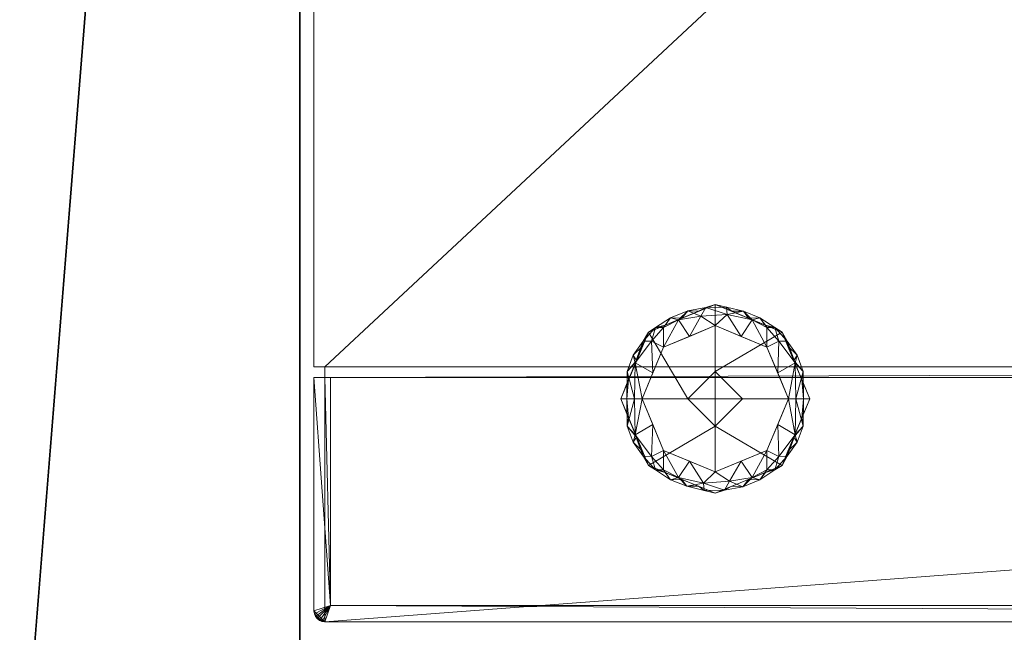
# Model space of a CAD drawing. Header units: millimetres. Extents: x -14944 to -12796, y 364 to 3070.
# Tile 512 of 656: x -14761 to -14580, y 2267 to 2379. Entities that reach past the tile are written whole.
import ezdxf

# ---------------------------------------------------------------- set-up
doc = ezdxf.new("R2010")
doc.units = ezdxf.units.MM
for name, color, linetype, lineweight in [('A-FLOR', 192, 'Continuous', 25), ('A-WALL', 113, 'Continuous', 25), ('M-EQPM', 50, 'Continuous', 18)]:
    doc.layers.add(name, color=color, linetype=linetype, lineweight=lineweight)

# ---------------------------------------------------------------- blocks, each defined once
blk = doc.blocks.new('HC_Heat Pump_GM_Saunier Duval_GeniaSet TEK_IS_kit complet_2C - HA 10-7_2 STB-985960-3D GeniaSet R32 cas 2_00')
at = {"layer": 'M-EQPM'}
mesh = blk.add_polyface(dxfattribs=at)
corners = [(297.5, 0, 1900), (-297.5, 0, 1900), (-297.5, -553.22, 1900), (297.5, -553.22, 1900), (-297.5, -555.22, 1900), (-297.5, -598, 1900), (-297.43, -598.52, 1900), (-297.23, -599, 1900), (-296.91, -599.41, 1900), (-296.5, -599.73, 1900), (-296.02, -599.93, 1900), (-295.5, -600, 1900), (295.5, -600, 1900), (296.02, -599.93, 1900), (296.5, -599.73, 1900), (296.91, -599.41, 1900), (297.23, -599, 1900), (297.43, -598.52, 1900), (297.5, -598, 1900), (297.5, -555.22, 1900)]
mesh.append_faces([[corners[k] for k in face] for face in [(2, 3, 0, 1)]])
mesh.append_faces([[corners[k] for k in face] for face in [(18, 15, 16, 17)]], dxfattribs={"vtx0": -1})
mesh.append_faces([[corners[k] for k in face] for face in [(19, 11, 12)]], dxfattribs={"vtx0": -1, "vtx2": -1})
mesh.append_faces([[corners[k] for k in face] for face in [(4, 5, 11, 19)]], dxfattribs={"vtx1": -1, "vtx2": -1})
mesh.append_faces([[corners[k] for k in face] for face in [(18, 19, 12, 15)]], dxfattribs={"vtx1": -1, "vtx2": -1, "vtx3": -1})
mesh.append_faces([[corners[k] for k in face] for face in [(13, 14, 15, 12), (7, 8, 9)]], dxfattribs={"vtx2": -1})
mesh.append_faces([[corners[k] for k in face] for face in [(5, 6, 7, 11), (9, 10, 11, 7)]], dxfattribs={"vtx2": -1, "vtx3": -1})
mesh = blk.add_polyface(dxfattribs=at)
corners = [(297.5, 0, 10), (297.5, -553.22, 10), (295.5, -553.22, 10), (295.5, -555.22, 10), (297.5, -555.22, 10), (297.5, -598, 10), (297.43, -598.52, 10), (297.23, -599, 10), (296.91, -599.41, 10), (296.5, -599.73, 10), (296.02, -599.93, 10), (295.5, -600, 10), (-295.5, -600, 10), (-296.02, -599.93, 10), (-296.5, -599.73, 10), (-296.91, -599.41, 10), (-297.23, -599, 10), (-297.43, -598.52, 10), (-297.5, -598, 10), (-297.5, -555.22, 10), (-295.5, -555.22, 10), (-295.5, -553.22, 10), (-297.5, -553.22, 10), (-297.5, 0, 10)]
mesh.append_faces([[corners[k] for k in face] for face in [(16, 14, 15)]], dxfattribs={"vtx0": -1})
mesh.append_faces([[corners[k] for k in face] for face in [(3, 20, 2)]], dxfattribs={"vtx0": -1, "vtx1": -1})
mesh.append_faces([[corners[k] for k in face] for face in [(11, 5, 6)]], dxfattribs={"vtx0": -1, "vtx2": -1})
mesh.append_faces([[corners[k] for k in face] for face in [(2, 20, 21, 0)]], dxfattribs={"vtx0": -1, "vtx2": -1, "vtx3": -1})
mesh.append_faces([[corners[k] for k in face] for face in [(9, 10, 7, 8)]], dxfattribs={"vtx1": -1})
mesh.append_faces([[corners[k] for k in face] for face in [(11, 12, 20, 3)]], dxfattribs={"vtx1": -1, "vtx2": -1, "vtx3": -1})
mesh.append_faces([[corners[k] for k in face] for face in [(16, 17, 13, 14), (12, 13, 17, 18), (10, 11, 6, 7)]], dxfattribs={"vtx1": -1, "vtx3": -1})
mesh.append_faces([[corners[k] for k in face] for face in [(0, 1, 2)]], dxfattribs={"vtx2": -1})
mesh.append_faces([[corners[k] for k in face] for face in [(18, 19, 20, 12), (3, 4, 5, 11)]], dxfattribs={"vtx2": -1, "vtx3": -1})
mesh.append_faces([[corners[k] for k in face] for face in [(21, 22, 23, 0)]], dxfattribs={"vtx3": -1})
mesh = blk.add_polyface(dxfattribs=at)
corners = [(-297.5, -553.22, 1900), (-297.5, 0, 1900), (-297.5, 0, 10), (-297.5, -553.22, 10), (-297.5, -42, 615), (-297.5, -41.59, 611.89), (-297.5, -40.39, 609), (-297.5, -38.49, 606.51), (-297.5, -36, 604.61), (-297.5, -33.11, 603.41), (-297.5, -30, 603), (-297.5, -26.89, 603.41), (-297.5, -24, 604.61), (-297.5, -21.51, 606.51), (-297.5, -19.61, 609), (-297.5, -18.41, 611.89), (-297.5, -18, 615), (-297.5, -18.41, 618.11), (-297.5, -19.61, 621), (-297.5, -21.51, 623.49), (-297.5, -24, 625.39), (-297.5, -26.89, 626.59), (-297.5, -30, 627), (-297.5, -33.11, 626.59), (-297.5, -36, 625.39), (-297.5, -38.49, 623.49), (-297.5, -40.39, 621), (-297.5, -41.59, 618.11)]
mesh.append_faces([[corners[k] for k in face] for face in [(21, 1, 20), (13, 2, 12), (10, 2, 9), (5, 3, 4)]], dxfattribs={"vtx0": -1, "vtx1": -1})
mesh.append_faces([[corners[k] for k in face] for face in [(1, 21, 22), (1, 22, 23), (0, 24, 25), (27, 3, 0, 26), (3, 27, 4), (2, 13, 14), (2, 10, 11), (3, 7, 8, 2)]], dxfattribs={"vtx0": -1, "vtx2": -1})
mesh.append_faces([[corners[k] for k in face] for face in [(17, 18, 1), (19, 20, 1), (18, 19, 1), (25, 26, 0), (15, 16, 2), (14, 15, 2), (11, 12, 2), (6, 7, 3), (5, 6, 3), (8, 9, 2)]], dxfattribs={"vtx1": -1, "vtx2": -1})
mesh.append_faces([[corners[k] for k in face] for face in [(16, 17, 1, 2), (23, 24, 0, 1)]], dxfattribs={"vtx1": -1, "vtx3": -1})
mesh = blk.add_polyface(dxfattribs=at)
corners = [(-206.69, -559.1, 5), (-211.76, -546.86, 5), (-224, -541.79, 5), (-236.24, -546.86, 5), (-241.31, -559.1, 5), (-229, -559.1, 5), (-224, -554.1, 5), (-219, -559.1, 5)]
mesh.append_faces([[corners[k] for k in face] for face in [(1, 6, 7, 0)]], dxfattribs={"vtx0": -1})
mesh.append_faces([[corners[k] for k in face] for face in [(2, 6, 1)]], dxfattribs={"vtx0": -1, "vtx1": -1})
mesh.append_faces([[corners[k] for k in face] for face in [(3, 5, 6, 2)]], dxfattribs={"vtx0": -1, "vtx2": -1})
mesh.append_faces([[corners[k] for k in face] for face in [(3, 4, 5)]], dxfattribs={"vtx2": -1})
mesh = blk.add_polyface(dxfattribs=at)
corners = [(-206.69, -559.1, 3.9), (-211.76, -546.86, 3.9), (-224, -541.79, 3.9), (-236.24, -546.86, 3.9), (-241.31, -559.1, 3.9), (-241.31, -559.1, 5), (-236.24, -546.86, 5), (-224, -541.79, 5), (-211.76, -546.86, 5), (-206.69, -559.1, 5), (-237.92, -550.93, 3.9), (-238.77, -552.98, 5), (-237.51, -549.92, 5), (-230.12, -544.33, 3.9), (-230.12, -544.33, 5), (-227.06, -543.06, 5), (-209.23, -552.98, 3.9), (-209.23, -552.98, 5), (-208.38, -555.01, 5), (-217.88, -544.33, 5), (-217.88, -544.33, 3.9), (-220.94, -543.06, 3.9), (-239.62, -555.01, 3.9), (-233.18, -545.59, 5), (-233.18, -545.59, 3.9), (-227.06, -543.06, 3.9), (-210.49, -549.92, 3.9), (-210.49, -549.92, 5), (-207.96, -556.04, 3.9), (-214.82, -545.59, 5), (-214.82, -545.59, 3.9), (-220.94, -543.06, 5), (-240.04, -556.04, 5)]
mesh.append_faces([[corners[k] for k in face] for face in [(32, 22, 4, 5), (28, 18, 9, 0)]], dxfattribs={"vtx0": -1})
mesh.append_faces([[corners[k] for k in face] for face in [(30, 19, 29, 1), (26, 8, 27, 16), (19, 30, 20, 31), (31, 20, 21)]], dxfattribs={"vtx0": -1, "vtx2": -1})
mesh.append_faces([[corners[k] for k in face] for face in [(16, 27, 17, 18)]], dxfattribs={"vtx0": -1, "vtx3": -1})
mesh.append_faces([[corners[k] for k in face] for face in [(26, 1, 8), (28, 16, 18), (29, 8, 1), (32, 11, 22)]], dxfattribs={"vtx1": -1, "vtx2": -1})
mesh.append_faces([[corners[k] for k in face] for face in [(12, 6, 3, 10), (11, 12, 10, 22), (15, 7, 2, 25), (24, 3, 6, 23), (13, 24, 23, 14), (7, 31, 21, 2), (25, 13, 14, 15)]], dxfattribs={"vtx1": -1, "vtx3": -1})
mesh = blk.add_polyface(dxfattribs=at)
corners = [(-210.59, -559.1), (-214.52, -549.62), (-224, -545.69), (-233.48, -549.62), (-237.41, -559.1), (-240.17, -559.1, 1.14), (-241.31, -559.1, 3.9), (-236.24, -546.86, 3.9), (-224, -541.79, 3.9), (-211.76, -546.86, 3.9), (-206.69, -559.1, 3.9), (-207.83, -559.1, 1.14), (-238.4, -552.08, 3.9), (-235.45, -554.36), (-209.6, -552.08, 3.9), (-212.55, -554.36), (-238.64, -552.49, 1.04), (-209.36, -552.49, 1.04), (-235.66, -548.52, 0.78), (-230.12, -544.33, 3.9), (-230.75, -544.65, 0.94), (-212.34, -548.52, 0.78), (-217.88, -544.33, 3.9), (-217.25, -544.65, 0.94), (-228.74, -547.65), (-226.61, -543.98, 0.51), (-221.83, -543.63, 0.69), (-219.26, -547.65), (-227.06, -543.06, 3.9), (-225.7, -542.37, 2), (-221.95, -542.29, 2.23), (-220.94, -543.06, 3.9), (-239.86, -555.59, 3.9), (-240.13, -554.07, 2.15), (-238.79, -559.1, 0.57), (-208.14, -555.59, 3.9), (-207.87, -554.07, 2.15), (-209.21, -559.1, 0.57), (-237.32, -549.47, 3.9), (-237.17, -548.55, 2.1), (-233.18, -545.59, 3.9), (-232.18, -544.24, 2.29), (-229.04, -542.98, 2.14), (-234.91, -546.06, 2.37), (-233.47, -546.06, 1.09), (-210.68, -549.47, 3.9), (-210.83, -548.55, 2.1), (-214.82, -545.59, 3.9), (-215.82, -544.24, 2.29), (-213.09, -546.06, 2.37), (-218.79, -543.05, 2.1), (-214.53, -546.06, 1.09), (-239.02, -551.12, 2.39), (-208.98, -551.12, 2.39)]
mesh.append_faces([[corners[k] for k in face] for face in [(4, 16, 13), (15, 17, 0), (27, 23, 1), (5, 33, 34), (7, 39, 38), (0, 17, 37), (9, 49, 47), (38, 52, 12)]], dxfattribs={"vtx0": -1, "vtx1": -1})
mesh.append_faces([[corners[k] for k in face] for face in [(13, 16, 18), (28, 29, 42), (3, 18, 44), (18, 39, 43), (17, 15, 21), (51, 23, 48), (36, 53, 14), (21, 51, 49), (34, 33, 16), (35, 11, 36), (12, 52, 33), (38, 39, 52), (51, 1, 23), (25, 24, 20), (46, 49, 9), (50, 26, 30), (23, 27, 26), (26, 2, 25), (30, 26, 29), (25, 29, 26), (20, 41, 42), (29, 8, 30), (42, 25, 20), (22, 48, 50), (5, 32, 33), (36, 37, 17), (18, 16, 39), (52, 16, 33), (40, 41, 43), (44, 41, 20), (42, 41, 19), (25, 42, 29), (43, 41, 44), (7, 43, 39), (3, 44, 20), (43, 44, 18), (53, 36, 17), (17, 21, 46), (48, 47, 49), (50, 48, 23), (21, 49, 46), (26, 50, 23), (50, 30, 31), (49, 51, 48), (1, 51, 21), (39, 16, 52), (17, 46, 53), (45, 53, 46)]], dxfattribs={"vtx0": -1, "vtx1": -1, "vtx2": -1})
mesh.append_faces([[corners[k] for k in face] for face in [(36, 11, 37), (30, 8, 31), (50, 31, 22), (16, 4, 34), (36, 14, 35), (41, 40, 19), (53, 45, 14), (48, 22, 47)]], dxfattribs={"vtx0": -1, "vtx2": -1})
mesh.append_faces([[corners[k] for k in face] for face in [(3, 13, 18), (32, 12, 33), (7, 40, 43), (19, 28, 42), (2, 24, 25), (15, 1, 21), (9, 45, 46), (28, 8, 29), (24, 3, 20), (27, 2, 26)]], dxfattribs={"vtx1": -1, "vtx2": -1})
mesh.append_faces([[corners[k] for k in face] for face in [(5, 6, 32), (35, 10, 11)]], dxfattribs={"vtx2": -1})
mesh = blk.add_polyface(dxfattribs=at)
corners = [(-224, -559.1), (-237.41, -559.1), (-233.48, -549.62), (-224, -545.69), (-214.52, -549.62), (-210.59, -559.1)]
mesh.append_faces([[corners[k] for k in face] for face in [(4, 5, 0, 3)]], dxfattribs={"vtx2": -1})
mesh.append_faces([[corners[k] for k in face] for face in [(0, 1, 2, 3)]], dxfattribs={"vtx3": -1})
mesh = blk.add_polyface(dxfattribs=at)
corners = [(295.5, -553.22, 10), (297.5, -553.22, 10), (297.5, -553.22, 1900), (-297.5, -553.22, 1900), (-297.5, -553.22, 10), (-295.5, -553.22, 10), (-295.5, -553.22, 1898.7), (295.5, -553.22, 1898.7)]
mesh.append_faces([[corners[k] for k in face] for face in [(6, 3, 4, 5)]], dxfattribs={"vtx0": -1})
mesh.append_faces([[corners[k] for k in face] for face in [(3, 6, 7, 2)]], dxfattribs={"vtx0": -1, "vtx2": -1})
mesh.append_faces([[corners[k] for k in face] for face in [(1, 2, 7, 0)]], dxfattribs={"vtx1": -1})
mesh = blk.add_polyface(dxfattribs=at)
corners = [(-295.5, -553.22, 10), (-295.5, -555.22, 10), (-295.5, -555.22, 1215), (-295.5, -555.22, 1220), (-295.5, -555.22, 1898.7), (-295.5, -553.22, 1898.7)]
mesh.append_faces([[corners[k] for k in face] for face in [(3, 4, 5, 2), (0, 1, 2, 5)]], dxfattribs={"vtx2": -1})
mesh = blk.add_polyface(dxfattribs=at)
corners = [(-295.5, -555.22, 1898.7), (295.5, -555.22, 1898.7), (295.5, -553.22, 1898.7), (-295.5, -553.22, 1898.7)]
mesh.append_faces([[corners[k] for k in face] for face in [(0, 1, 2, 3)]])
mesh = blk.add_polyface(dxfattribs=at)
corners = [(297.5, -555.22, 10), (295.5, -555.22, 10), (295.5, -555.22, 1215), (297.5, -555.22, 1215), (-295.5, -555.22, 10), (-297.5, -555.22, 10), (-297.5, -555.22, 1215), (-295.5, -555.22, 1215), (-295.5, -555.22, 1220), (-297.5, -555.22, 1220), (-297.5, -555.22, 1900), (297.5, -555.22, 1900), (297.5, -555.22, 1220), (295.5, -555.22, 1220), (295.5, -555.22, 1898.7), (-295.5, -555.22, 1898.7)]
mesh.append_faces([[corners[k] for k in face] for face in [(1, 2, 3, 0), (5, 6, 7, 4)]])
mesh.append_faces([[corners[k] for k in face] for face in [(14, 11, 12, 13)]], dxfattribs={"vtx0": -1})
mesh.append_faces([[corners[k] for k in face] for face in [(11, 14, 15, 10)]], dxfattribs={"vtx0": -1, "vtx2": -1})
mesh.append_faces([[corners[k] for k in face] for face in [(9, 10, 15, 8)]], dxfattribs={"vtx1": -1})
mesh = blk.add_polyface(dxfattribs=at)
corners = [(-294.5, -555.22, 1220), (-294.5, -597, 1220), (294.5, -597, 1220), (294.5, -555.22, 1220), (295.5, -555.22, 1220), (297.5, -555.22, 1220), (297.5, -598, 1220), (297.43, -598.52, 1220), (297.23, -599, 1220), (296.91, -599.41, 1220), (296.5, -599.73, 1220), (296.02, -599.93, 1220), (295.5, -600, 1220), (-295.5, -600, 1220), (-296.02, -599.93, 1220), (-296.5, -599.73, 1220), (-296.91, -599.41, 1220), (-297.23, -599, 1220), (-297.43, -598.52, 1220), (-297.5, -598, 1220), (-297.5, -555.22, 1220), (-295.5, -555.22, 1220)]
mesh.append_faces([[corners[k] for k in face] for face in [(2, 11, 12)]], dxfattribs={"vtx0": -1, "vtx2": -1})
mesh.append_faces([[corners[k] for k in face] for face in [(1, 15, 16, 17), (1, 13, 14, 15), (2, 7, 8, 9), (2, 9, 10, 11)]], dxfattribs={"vtx0": -1, "vtx3": -1})
mesh.append_faces([[corners[k] for k in face] for face in [(0, 1, 21), (4, 5, 2, 3)]], dxfattribs={"vtx1": -1})
mesh.append_faces([[corners[k] for k in face] for face in [(20, 21, 1, 19), (18, 19, 1, 17), (6, 7, 2, 5)]], dxfattribs={"vtx1": -1, "vtx2": -1})
mesh.append_faces([[corners[k] for k in face] for face in [(1, 2, 12, 13)]], dxfattribs={"vtx1": -1, "vtx3": -1})
mesh = blk.add_polyface(dxfattribs=at)
corners = [(294.5, -555.22, 1215), (294.5, -597, 1215), (-294.5, -597, 1215), (-294.5, -555.22, 1215), (-295.5, -555.22, 1215), (-297.5, -555.22, 1215), (-297.5, -598, 1215), (-297.43, -598.52, 1215), (-297.23, -599, 1215), (-296.91, -599.41, 1215), (-296.5, -599.73, 1215), (-296.02, -599.93, 1215), (-295.5, -600, 1215), (295.5, -600, 1215), (296.02, -599.93, 1215), (296.5, -599.73, 1215), (296.91, -599.41, 1215), (297.23, -599, 1215), (297.43, -598.52, 1215), (297.5, -598, 1215), (297.5, -555.22, 1215), (295.5, -555.22, 1215)]
mesh.append_faces([[corners[k] for k in face] for face in [(1, 20, 21, 0)]], dxfattribs={"vtx0": -1})
mesh.append_faces([[corners[k] for k in face] for face in [(2, 11, 12, 13), (2, 9, 10, 11), (1, 18, 19, 20)]], dxfattribs={"vtx0": -1, "vtx3": -1})
mesh.append_faces([[corners[k] for k in face] for face in [(4, 5, 2, 3)]], dxfattribs={"vtx1": -1})
mesh.append_faces([[corners[k] for k in face] for face in [(15, 16, 1, 14), (17, 18, 1, 16), (8, 9, 2, 7), (6, 7, 2, 5)]], dxfattribs={"vtx1": -1, "vtx2": -1})
mesh.append_faces([[corners[k] for k in face] for face in [(13, 14, 1, 2)]], dxfattribs={"vtx1": -1, "vtx3": -1})
mesh = blk.add_polyface(dxfattribs=at)
corners = [(-297.5, -598, 1900), (-297.5, -555.22, 1900), (-297.5, -555.22, 1220), (-297.5, -598, 1220), (-297.5, -555.22, 10), (-297.5, -598, 10), (-297.5, -598, 1215), (-297.5, -555.22, 1215)]
mesh.append_faces([[corners[k] for k in face] for face in [(0, 1, 2, 3), (5, 6, 7, 4)]])
mesh = blk.add_polyface(dxfattribs=at)
corners = [(-294.5, -555.22, 1215), (-294.5, -555.22, 1220), (-295.5, -555.22, 1220), (-295.5, -555.22, 1215)]
mesh.append_faces([[corners[k] for k in face] for face in [(1, 2, 3, 0)]])
mesh = blk.add_polyface(dxfattribs=at)
corners = [(-294.5, -597, 1220), (-294.5, -555.22, 1220), (-294.5, -555.22, 1215), (-294.5, -597, 1215)]
mesh.append_faces([[corners[k] for k in face] for face in [(3, 0, 1, 2)]])
mesh = blk.add_polyface(dxfattribs=at)
corners = [(-219, -559.1, 5), (-224, -554.1, 5), (-229, -559.1, 5), (-229, -559.1, 10), (-224, -554.1, 10), (-219, -559.1, 10)]
mesh.append_faces([[corners[k] for k in face] for face in [(1, 2, 3, 4), (4, 5, 0, 1)]], dxfattribs={"vtx3": -1})
mesh = blk.add_polyface(dxfattribs=at)
corners = [(-219, -559.1, 10), (-224, -554.1, 10), (-229, -559.1, 10), (-224, -559.1, 10)]
mesh.append_faces([[corners[k] for k in face] for face in [(1, 2, 3, 0)]])
mesh = blk.add_polyface(dxfattribs=at)
corners = [(-241.31, -559.1, 5), (-236.24, -571.34, 5), (-224, -576.41, 5), (-211.76, -571.34, 5), (-206.69, -559.1, 5), (-219, -559.1, 5), (-224, -564.1, 5), (-229, -559.1, 5)]
mesh.append_faces([[corners[k] for k in face] for face in [(6, 1, 2, 3)]], dxfattribs={"vtx0": -1, "vtx3": -1})
mesh.append_faces([[corners[k] for k in face] for face in [(7, 0, 1, 6)]], dxfattribs={"vtx2": -1})
mesh.append_faces([[corners[k] for k in face] for face in [(3, 4, 5, 6)]], dxfattribs={"vtx3": -1})
mesh = blk.add_polyface(dxfattribs=at)
corners = [(-241.31, -559.1, 3.9), (-236.24, -571.34, 3.9), (-224, -576.41, 3.9), (-211.76, -571.34, 3.9), (-206.69, -559.1, 3.9), (-206.69, -559.1, 5), (-211.76, -571.34, 5), (-224, -576.41, 5), (-236.24, -571.34, 5), (-241.31, -559.1, 5), (-210.08, -567.27, 3.9), (-209.23, -565.22, 5), (-210.49, -568.28, 5), (-217.88, -573.87, 3.9), (-217.88, -573.87, 5), (-220.94, -575.14, 5), (-238.77, -565.22, 3.9), (-238.77, -565.22, 5), (-239.62, -563.19, 5), (-230.12, -573.87, 5), (-230.12, -573.87, 3.9), (-227.06, -575.14, 3.9), (-208.38, -563.19, 3.9), (-214.82, -572.61, 5), (-214.82, -572.61, 3.9), (-220.94, -575.14, 3.9), (-237.51, -568.28, 3.9), (-237.51, -568.28, 5), (-240.04, -562.16, 3.9), (-233.18, -572.61, 5), (-233.18, -572.61, 3.9), (-227.06, -575.14, 5), (-207.96, -562.16, 5)]
mesh.append_faces([[corners[k] for k in face] for face in [(32, 22, 4, 5), (28, 18, 9, 0)]], dxfattribs={"vtx0": -1})
mesh.append_faces([[corners[k] for k in face] for face in [(30, 19, 29, 1), (26, 8, 27, 16), (19, 30, 20, 31), (31, 20, 21)]], dxfattribs={"vtx0": -1, "vtx2": -1})
mesh.append_faces([[corners[k] for k in face] for face in [(16, 27, 17, 18)]], dxfattribs={"vtx0": -1, "vtx3": -1})
mesh.append_faces([[corners[k] for k in face] for face in [(26, 1, 8), (28, 16, 18), (29, 8, 1), (32, 11, 22)]], dxfattribs={"vtx1": -1, "vtx2": -1})
mesh.append_faces([[corners[k] for k in face] for face in [(12, 6, 3, 10), (11, 12, 10, 22), (15, 7, 2, 25), (24, 3, 6, 23), (13, 24, 23, 14), (7, 31, 21, 2), (25, 13, 14, 15)]], dxfattribs={"vtx1": -1, "vtx3": -1})
mesh = blk.add_polyface(dxfattribs=at)
corners = [(-237.41, -559.1), (-233.48, -568.58), (-224, -572.51), (-214.52, -568.58), (-210.59, -559.1), (-207.83, -559.1, 1.14), (-206.69, -559.1, 3.9), (-211.76, -571.34, 3.9), (-224, -576.41, 3.9), (-236.24, -571.34, 3.9), (-241.31, -559.1, 3.9), (-240.17, -559.1, 1.14), (-209.6, -566.12, 3.9), (-212.55, -563.84), (-238.4, -566.12, 3.9), (-235.45, -563.84), (-209.36, -565.71, 1.04), (-238.64, -565.71, 1.04), (-212.34, -569.68, 0.78), (-217.88, -573.87, 3.9), (-217.25, -573.55, 0.94), (-235.66, -569.68, 0.78), (-230.12, -573.87, 3.9), (-230.75, -573.55, 0.94), (-219.26, -570.55), (-221.39, -574.22, 0.51), (-226.17, -574.57, 0.69), (-228.74, -570.55), (-220.94, -575.14, 3.9), (-222.3, -575.83, 2), (-226.05, -575.91, 2.23), (-227.06, -575.14, 3.9), (-208.14, -562.61, 3.9), (-207.87, -564.13, 2.15), (-209.21, -559.1, 0.57), (-239.86, -562.61, 3.9), (-240.13, -564.13, 2.15), (-238.79, -559.1, 0.57), (-210.68, -568.73, 3.9), (-210.83, -569.65, 2.1), (-214.82, -572.61, 3.9), (-215.82, -573.96, 2.29), (-218.96, -575.22, 2.14), (-213.09, -572.14, 2.37), (-214.53, -572.14, 1.09), (-237.32, -568.73, 3.9), (-237.17, -569.65, 2.1), (-233.18, -572.61, 3.9), (-232.18, -573.96, 2.29), (-234.91, -572.14, 2.37), (-229.21, -575.15, 2.1), (-233.47, -572.14, 1.09), (-208.98, -567.08, 2.39), (-239.02, -567.08, 2.39)]
mesh.append_faces([[corners[k] for k in face] for face in [(4, 16, 13), (15, 17, 0), (27, 23, 1), (5, 33, 34), (7, 39, 38), (0, 17, 37), (9, 49, 47), (38, 52, 12)]], dxfattribs={"vtx0": -1, "vtx1": -1})
mesh.append_faces([[corners[k] for k in face] for face in [(13, 16, 18), (18, 39, 43), (3, 18, 44), (17, 15, 21), (35, 11, 36), (51, 23, 48), (36, 53, 14), (21, 51, 49), (34, 33, 16), (12, 52, 33), (51, 1, 23), (28, 29, 42), (38, 39, 52), (25, 24, 20), (46, 49, 9), (50, 26, 30), (23, 27, 26), (26, 2, 25), (30, 26, 29), (25, 29, 26), (20, 41, 42), (29, 8, 30), (42, 25, 20), (22, 48, 50), (5, 32, 33), (36, 37, 17), (18, 16, 39), (52, 16, 33), (40, 41, 43), (44, 41, 20), (42, 41, 19), (25, 42, 29), (43, 41, 44), (7, 43, 39), (3, 44, 20), (43, 44, 18), (53, 36, 17), (17, 21, 46), (48, 47, 49), (50, 48, 23), (21, 49, 46), (26, 50, 23), (50, 30, 31), (49, 51, 48), (1, 51, 21), (39, 16, 52), (17, 46, 53), (45, 53, 46)]], dxfattribs={"vtx0": -1, "vtx1": -1, "vtx2": -1})
mesh.append_faces([[corners[k] for k in face] for face in [(36, 11, 37), (30, 8, 31), (50, 31, 22), (16, 4, 34), (36, 14, 35), (41, 40, 19), (53, 45, 14), (48, 22, 47)]], dxfattribs={"vtx0": -1, "vtx2": -1})
mesh.append_faces([[corners[k] for k in face] for face in [(3, 13, 18), (15, 1, 21), (32, 12, 33), (7, 40, 43), (19, 28, 42), (2, 24, 25), (9, 45, 46), (28, 8, 29), (24, 3, 20), (27, 2, 26)]], dxfattribs={"vtx1": -1, "vtx2": -1})
mesh.append_faces([[corners[k] for k in face] for face in [(5, 6, 32), (35, 10, 11)]], dxfattribs={"vtx2": -1})
mesh = blk.add_polyface(dxfattribs=at)
corners = [(-224, -559.1), (-210.59, -559.1), (-214.52, -568.58), (-224, -572.51), (-233.48, -568.58), (-237.41, -559.1)]
mesh.append_faces([[corners[k] for k in face] for face in [(2, 3, 0, 1)]], dxfattribs={"vtx1": -1})
mesh.append_faces([[corners[k] for k in face] for face in [(4, 5, 0, 3)]], dxfattribs={"vtx2": -1})
mesh = blk.add_polyface(dxfattribs=at)
corners = [(-229, -559.1, 5), (-224, -564.1, 5), (-219, -559.1, 5), (-219, -559.1, 10), (-224, -564.1, 10), (-229, -559.1, 10)]
mesh.append_faces([[corners[k] for k in face] for face in [(1, 2, 3, 4), (4, 5, 0, 1)]], dxfattribs={"vtx3": -1})
mesh = blk.add_polyface(dxfattribs=at)
corners = [(-229, -559.1, 10), (-224, -564.1, 10), (-219, -559.1, 10), (-224, -559.1, 10)]
mesh.append_faces([[corners[k] for k in face] for face in [(3, 0, 1, 2)]])
mesh = blk.add_polyface(dxfattribs=at)
corners = [(-295.5, -600, 1900), (-296.02, -599.93, 1900), (-296.5, -599.73, 1900), (-296.91, -599.41, 1900), (-297.23, -599, 1900), (-297.43, -598.52, 1900), (-297.5, -598, 1900), (-297.5, -598, 1220), (-297.43, -598.52, 1220), (-297.23, -599, 1220), (-296.91, -599.41, 1220), (-296.5, -599.73, 1220), (-296.02, -599.93, 1220), (-295.5, -600, 1220), (-297.5, -598, 10), (-297.43, -598.52, 10), (-297.23, -599, 10), (-296.91, -599.41, 10), (-296.5, -599.73, 10), (-296.02, -599.93, 10), (-295.5, -600, 10), (-295.5, -600, 1215), (-296.02, -599.93, 1215), (-296.5, -599.73, 1215), (-296.91, -599.41, 1215), (-297.23, -599, 1215), (-297.43, -598.52, 1215), (-297.5, -598, 1215)]
mesh.append_faces([[corners[k] for k in face] for face in [(1, 12, 13, 0), (22, 19, 20, 21)]], dxfattribs={"vtx0": -1})
mesh.append_faces([[corners[k] for k in face] for face in [(5, 8, 9, 4), (10, 3, 4, 9), (2, 11, 12, 1), (11, 2, 3, 10), (26, 15, 16, 25), (25, 16, 17, 24), (23, 18, 19, 22), (18, 23, 24, 17)]], dxfattribs={"vtx0": -1, "vtx2": -1})
mesh.append_faces([[corners[k] for k in face] for face in [(6, 7, 8, 5), (27, 14, 15, 26)]], dxfattribs={"vtx2": -1})
mesh = blk.add_polyface(dxfattribs=at)
corners = [(294.5, -597, 1220), (-294.5, -597, 1220), (-294.5, -597, 1215), (294.5, -597, 1215)]
mesh.append_faces([[corners[k] for k in face] for face in [(0, 1, 2, 3)]])
mesh = blk.add_polyface(dxfattribs=at)
corners = [(295.5, -600, 1900), (-295.5, -600, 1900), (-295.5, -600, 1220), (295.5, -600, 1220), (-41.39, -600, 1421), (41.39, -600, 1421), (45.28, -600, 1420.49), (48.89, -600, 1418.99), (52, -600, 1416.61), (54.39, -600, 1413.5), (55.88, -600, 1409.88), (56.39, -600, 1406), (56.39, -600, 1316), (55.88, -600, 1312.12), (54.39, -600, 1308.5), (52, -600, 1305.39), (48.89, -600, 1303.01), (45.28, -600, 1301.51), (41.39, -600, 1301), (-41.39, -600, 1301), (-45.28, -600, 1301.51), (-48.89, -600, 1303.01), (-52, -600, 1305.39), (-54.39, -600, 1308.5), (-55.88, -600, 1312.12), (-56.39, -600, 1316), (-56.39, -600, 1406), (-55.88, -600, 1409.88), (-54.39, -600, 1413.5), (-52, -600, 1416.61), (-48.89, -600, 1418.99), (-45.28, -600, 1420.49), (-295.5, -600, 10), (295.5, -600, 10), (295.5, -600, 1215), (-295.5, -600, 1215)]
mesh.append_faces([[corners[k] for k in face] for face in [(34, 35, 32, 33)]])
mesh.append_faces([[corners[k] for k in face] for face in [(30, 1, 29), (7, 0, 6), (5, 0, 4), (24, 2, 23), (21, 2, 20), (14, 3, 13), (16, 3, 15), (12, 3, 11)]], dxfattribs={"vtx0": -1, "vtx1": -1})
mesh.append_faces([[corners[k] for k in face] for face in [(1, 30, 31), (1, 31, 4, 0), (2, 26, 27), (2, 27, 28, 1), (0, 7, 8), (0, 8, 9, 3), (3, 9, 10), (3, 10, 11), (2, 21, 22), (3, 16, 17)]], dxfattribs={"vtx0": -1, "vtx2": -1})
mesh.append_faces([[corners[k] for k in face] for face in [(28, 29, 1), (5, 6, 0), (24, 25, 2), (22, 23, 2), (25, 26, 2), (14, 15, 3), (12, 13, 3), (17, 18, 3), (18, 19, 3)]], dxfattribs={"vtx1": -1, "vtx2": -1})
mesh.append_faces([[corners[k] for k in face] for face in [(19, 20, 2, 3)]], dxfattribs={"vtx1": -1, "vtx3": -1})

msp = doc.modelspace()

# ---------------------------------------------------------------- block references
at = {"layer": 'M-EQPM'}
msp.add_blockref('HC_Heat Pump_GM_Saunier Duval_GeniaSet TEK_IS_kit complet_2C - HA 10-7_2 STB-985960-3D GeniaSet R32 cas 2_00', (-14409.45, 2868.53), dxfattribs=at)

# ---------------------------------------------------------------- meshes
at = {"layer": 'A-FLOR'}
mesh = msp.add_polyface(dxfattribs=at)
corners = [(-14709.55, 369.03, -250), (-14709.55, 2868.53, -250), (-12796.12, 2868.53, -250), (-12796.12, 369.03, -250), (-13509.55, 2817.95, -250), (-13511.26, 2830.89, -250), (-13516.25, 2842.95, -250), (-13524.2, 2853.31, -250), (-13534.55, 2861.25, -250), (-13546.61, 2866.25, -250), (-13559.55, 2867.95, -250), (-13572.49, 2866.25, -250), (-13584.55, 2861.25, -250), (-13594.91, 2853.31, -250), (-13602.85, 2842.95, -250), (-13607.85, 2830.89, -250), (-13609.55, 2817.95, -250), (-13607.85, 2805.01, -250), (-13602.85, 2792.95, -250), (-13594.91, 2782.6, -250), (-13584.55, 2774.65, -250), (-13572.49, 2769.65, -250), (-13559.55, 2767.95, -250), (-13546.61, 2769.65, -250), (-13534.55, 2774.65, -250), (-13524.2, 2782.6, -250), (-13516.25, 2792.95, -250), (-13511.26, 2805.01, -250)]
mesh.append_faces([[corners[k] for k in face] for face in [(22, 3, 21), (12, 1, 11), (7, 2, 6), (4, 2, 27)]], dxfattribs={"vtx0": -1, "vtx1": -1})
mesh.append_faces([[corners[k] for k in face] for face in [(0, 20, 21, 3), (1, 19, 20, 0), (1, 16, 17), (1, 18, 19), (1, 17, 18), (3, 22, 23), (3, 23, 24, 2), (2, 25, 26), (2, 24, 25), (2, 26, 27), (1, 12, 13), (2, 7, 8)]], dxfattribs={"vtx0": -1, "vtx2": -1})
mesh.append_faces([[corners[k] for k in face] for face in [(14, 15, 1), (13, 14, 1), (10, 11, 1), (1, 2, 10), (5, 6, 2), (4, 5, 2), (8, 9, 2), (9, 10, 2), (15, 16, 1)]], dxfattribs={"vtx1": -1, "vtx2": -1})
mesh = msp.add_polyface(dxfattribs=at)
corners = [(-14709.55, 2868.53, -250), (-14709.55, 369.03, -250), (-14709.55, 369.03), (-14709.55, 2868.53)]
mesh.append_faces([[corners[k] for k in face] for face in [(3, 0, 1, 2)]])
mesh = msp.add_polyface(dxfattribs=at)
corners = [(-14709.55, 369.03), (-12796.12, 369.03), (-12796.12, 2868.53), (-14709.55, 2868.53), (-13509.55, 2817.95), (-13511.26, 2805.01), (-13516.25, 2792.95), (-13524.2, 2782.6), (-13534.55, 2774.65), (-13546.61, 2769.65), (-13559.55, 2767.95), (-13572.49, 2769.65), (-13584.55, 2774.65), (-13594.91, 2782.6), (-13602.85, 2792.95), (-13607.85, 2805.01), (-13609.55, 2817.95), (-13607.85, 2830.89), (-13602.85, 2842.95), (-13594.91, 2853.31), (-13584.55, 2861.25), (-13572.49, 2866.25), (-13559.55, 2867.95), (-13546.61, 2866.25), (-13534.55, 2861.25), (-13524.2, 2853.31), (-13516.25, 2842.95), (-13511.26, 2830.89)]
mesh.append_faces([[corners[k] for k in face] for face in [(21, 3, 20), (3, 22, 2), (23, 2, 22), (17, 3, 16), (16, 3, 15), (15, 3, 14), (7, 2, 6), (6, 2, 5)]], dxfattribs={"vtx0": -1, "vtx1": -1})
mesh.append_faces([[corners[k] for k in face] for face in [(3, 21, 22), (2, 23, 24), (2, 24, 25), (2, 4, 5), (2, 7, 8, 1), (1, 8, 9)]], dxfattribs={"vtx0": -1, "vtx2": -1})
mesh.append_faces([[corners[k] for k in face] for face in [(17, 18, 3), (19, 20, 3), (18, 19, 3), (25, 26, 2), (27, 4, 2), (26, 27, 2), (13, 14, 3), (9, 10, 1), (10, 11, 1)]], dxfattribs={"vtx1": -1, "vtx2": -1})
mesh.append_faces([[corners[k] for k in face] for face in [(12, 13, 3, 0), (11, 12, 0, 1)]], dxfattribs={"vtx1": -1, "vtx3": -1})
at = {"layer": 'A-WALL'}
mesh = msp.add_polyface(dxfattribs=at)
corners = [(-14910.55, 369.03, -600), (-14910.55, 3069.53, -600), (-14709.55, 3069.53, -600), (-14709.55, 2868.53, -600), (-14709.55, 369.03, -600)]
mesh.append_faces([[corners[k] for k in face] for face in [(3, 0, 1, 2)]], dxfattribs={"vtx0": -1})
mesh.append_faces([[corners[k] for k in face] for face in [(3, 4, 0)]], dxfattribs={"vtx2": -1})
mesh = msp.add_polyface(dxfattribs=at)
corners = [(-14910.55, 3069.53, 2500), (-14910.55, 369.03, 2500), (-14709.55, 369.03, 2500), (-14709.55, 2868.53, 2500), (-14709.55, 3069.53, 2500)]
mesh.append_faces([[corners[k] for k in face] for face in [(3, 0, 1, 2)]], dxfattribs={"vtx0": -1})
mesh.append_faces([[corners[k] for k in face] for face in [(3, 4, 0)]], dxfattribs={"vtx2": -1})
mesh = msp.add_polyface(dxfattribs=at)
corners = [(-14709.55, 3069.53, -600), (-14709.55, 3069.53, 2500), (-14709.55, 2868.53, 2500), (-14709.55, 369.03, 2500), (-14709.55, 369.03), (-14709.55, 369.03, -250), (-14709.55, 369.03, -600), (-14709.55, 2868.53, -600)]
mesh.append_faces([[corners[k] for k in face] for face in [(7, 4, 5, 6), (2, 7, 0, 1)]], dxfattribs={"vtx0": -1})
mesh.append_faces([[corners[k] for k in face] for face in [(2, 3, 4, 7)]], dxfattribs={"vtx2": -1, "vtx3": -1})

doc.saveas('drawing.dxf')
